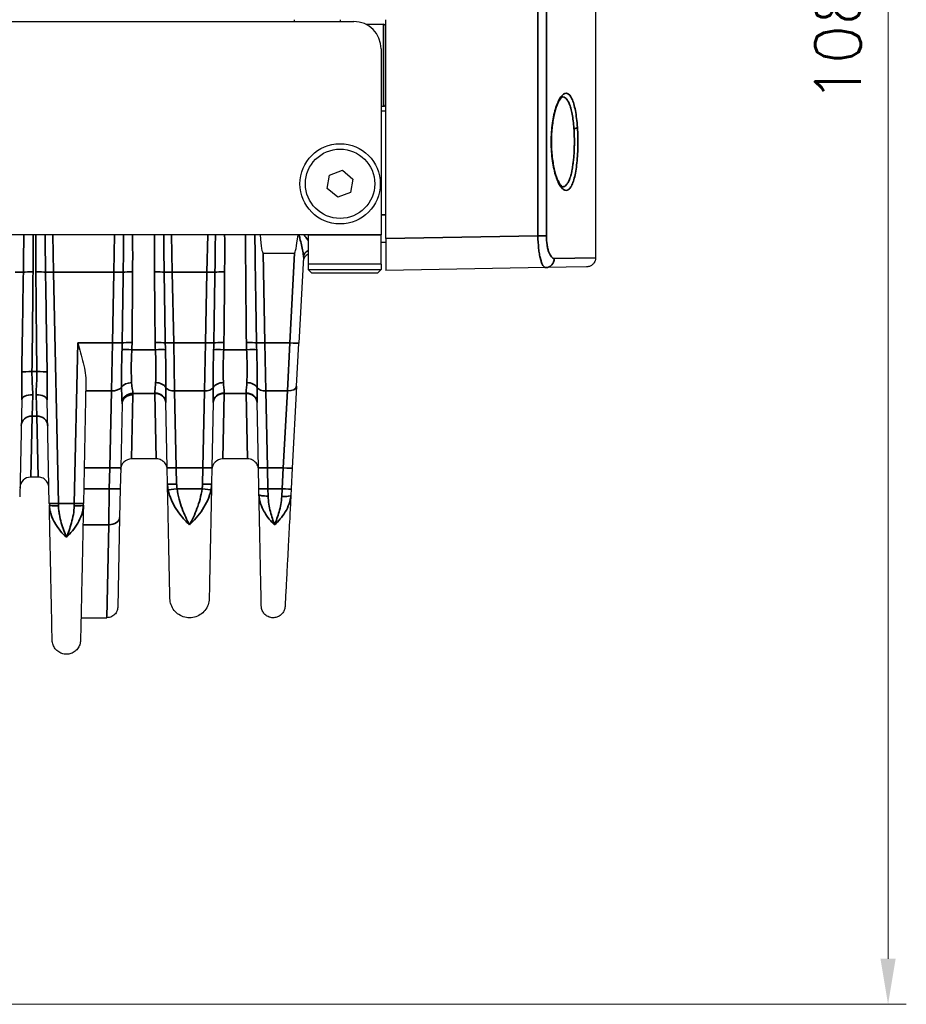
# Model space of a CAD drawing. Header units: millimetres. Extents: x 399 to 6233, y -1870 to 1602.
# Tile 400 of 656: x 4833 to 4882, y -339 to -285. Entities that reach past the tile are written whole.
import ezdxf

# ---------------------------------------------------------------- set-up
doc = ezdxf.new("R2010")
doc.units = ezdxf.units.MM
for name, color, linetype, lineweight in [('AM_5', 3, 'Continuous', 25), ('可見 (ISO)', 7, 'Continuous', 25), ('窄部可見 (ISO)', 7, 'Continuous', 35)]:
    doc.layers.add(name, color=color, linetype=linetype, lineweight=lineweight)
doc.styles.add('尺寸標註', font='romans.shx', dxfattribs={"bigfont": 'CHINESET.SHX'})
doc.dimstyles.new('CNS1$0', dxfattribs={"dimtxt": 2.5, "dimasz": 2.5, "dimexe": 1, "dimexo": 1, "dimgap": 1.5, "dimtad": 1, "dimtoh": 1, "dimdec": 1, "dimdsep": 46, "dimtxsty": '尺寸標註', "dimcen": 0, "dimclrd": 2, "dimclre": 2, "dimclrt": 1, "dimadec": 0, "dimazin": 2, "dimtp": 0.1, "dimtm": 0.1, "dimtfac": 0.71, "dimtdec": 1, "dimtmove": 0, "dimatfit": 0, "dimfxl": 0, "dimlwd": 13, "dimlwe": 13, "dimarcsym": 0})

# ---------------------------------------------------------------- blocks, each defined once
blk = doc.blocks.new('*D245')
at = {"layer": 'AM_5', "color": 2, "lineweight": 13}
for p, q in [((4818.116, -230.944), (4881.793, -230.944)), ((4880.793, -336.944), (4880.793, -233.444)), ((4827.43, -339.444), (4881.793, -339.444))]:
    blk.add_line(p, q, dxfattribs=at)
at = {"layer": 'AM_5', "color": 2, "lineweight": -2}
for points in [[(4880.377, -233.444), (4881.21, -233.444), (4880.793, -230.944)], [(4880.377, -336.944), (4881.21, -336.944), (4880.793, -339.444)]]:
    blk.add_solid(points, dxfattribs=at)
at = {"layer": 'Defpoints', "color": 0, "lineweight": -2}
for p in [(4817.116, -230.944), (4880.793, -230.944), (4826.43, -339.444)]:
    blk.add_point(p, dxfattribs=at)
at = {"layer": 'AM_5', "color": 1, "insert": (4878.043, -285.194), "char_height": 2.5, "attachment_point": 5, "rotation": 90, "style": '尺寸標註'}
blk.add_mtext('108.5', dxfattribs=at)

msp = doc.modelspace()

# ---------------------------------------------------------------- linework, layer by layer
at = {"layer": '可見 (ISO)'}
for p, q in [((4864.764, -273.801), (4864.764, -298.502)), ((4742.014, -285.544), (4851.514, -285.544)), ((4848.264, -285.544), (4848.264, -285.444)), ((4850.764, -285.444), (4850.764, -285.544)), ((4853.264, -297.444), (4853.264, -285.444)), ((4852.168, -285.694), (4853.139, -285.694)), ((4853.014, -287.044), (4853.014, -297.244)), ((4853.014, -290.194), (4853.139, -290.194)), ((4853.014, -290.444), (4853.264, -290.444)), ((4850.187, -293.964), (4850.892, -293.704)), ((4850.892, -293.704), (4851.469, -294.184)), ((4850.06, -294.704), (4850.187, -293.964)), ((4851.469, -294.184), (4851.341, -294.924)), ((4850.637, -295.184), (4850.06, -294.704)), ((4851.341, -294.924), (4850.637, -295.184)), ((4849.014, -297.244), (4744.514, -297.244)), ((4849.014, -297.244), (4849.014, -298.844)), ((4853.014, -298.844), (4853.014, -297.244)), ((4853.264, -297.444), (4853.264, -299.194)), ((4853.014, -297.644), (4853.264, -297.644)), ((4846.542, -298.244), (4848.265, -298.244)), ((4848.753, -298.466), (4848.506, -303.177)), ((4853.014, -298.844), (4849.014, -298.844)), ((4849.014, -298.844), (4849.014, -299.144)), ((4849.014, -299.144), (4853.014, -299.144)), ((4849.214, -299.344), (4849.014, -299.144)), ((4852.814, -299.344), (4853.014, -299.144)), ((4853.014, -298.844), (4853.014, -299.144)), ((4862.038, -299.041), (4853.264, -299.194)), ((4864.273, -299.002), (4862.038, -299.041)), ((4852.814, -299.344), (4849.214, -299.344)), ((4848.382, -305.549), (4848.506, -303.177)), ((4836.838, -305.328), (4836.699, -311.969)), ((4848.382, -305.549), (4848.147, -310.031)), ((4833.318, -306.289), (4833.207, -311.607)), ((4834.83, -311.969), (4834.711, -306.289)), ((4838.813, -306.517), (4838.74, -310.014)), ((4841.289, -310.015), (4841.213, -306.421)), ((4843.815, -306.421), (4843.74, -310.015)), ((4846.289, -310.015), (4846.213, -306.421)), ((4840.691, -309.531), (4839.338, -309.531)), ((4845.691, -309.531), (4844.338, -309.531)), ((4838.74, -310.014), (4838.716, -311.165)), ((4841.307, -310.907), (4841.289, -310.015)), ((4843.74, -310.015), (4843.721, -310.907)), ((4846.313, -311.167), (4846.289, -310.015)), ((4848.147, -310.031), (4848.086, -311.182)), ((4834.212, -310.531), (4833.817, -310.531)), ((4838.716, -311.165), (4838.683, -312.741)), ((4846.319, -311.488), (4846.313, -311.159)), ((4848.086, -311.183), (4848.068, -311.527)), ((4834.83, -311.969), (4834.832, -312.073)), ((4836.697, -312.073), (4836.699, -311.969)), ((4838.683, -312.741), (4838.58, -317.657)), ((4836.568, -318.244), (4837.98, -318.244))]:
    msp.add_line(p, q, dxfattribs=at)
for radius in [2.2, 1.9]:
    msp.add_circle((4850.764, -294.444), radius, dxfattribs=at)
for centre, radius, start, end in [((4851.514, -287.044), 1.5, 0, 90), ((4853.139, -285.819), 0.125, 0, 90), ((4853.139, -290.069), 0.125, 270, 0), ((4849.239, -298.744), 0.5, 116.6773, 177), ((4839.338, -310.131), 0.6, 90, 178.8), ((4844.338, -310.131), 0.6, 90, 178.8), ((4833.817, -311.131), 0.6, 90, 178.8)]:
    msp.add_arc(centre, radius, start, end, dxfattribs=at)
for centre, major_axis, ratio, start_param, end_param in [((4846.042, -274.371), (-0.5, 23.873), 0.02094, 2.85069, 3.141154), ((4849.515, -274.371), (1.251, 23.873), 0.020916, 3.142688, 3.433153)]:
    msp.add_ellipse(centre, major_axis=major_axis, ratio=ratio, start_param=start_param, end_param=end_param, dxfattribs=at)
for points, knots in [([(4862.959, -289.679), (4862.959, -289.679), (4862.929, -289.685), (4862.826, -289.796), (4862.761, -289.897), (4862.642, -290.163), (4862.585, -290.328), (4862.481, -290.721), (4862.435, -290.959), (4862.37, -291.461), (4862.35, -291.731), (4862.345, -292.034), (4862.344, -292.066), (4862.344, -292.147), (4862.344, -292.195), (4862.347, -292.39), (4862.353, -292.536), (4862.369, -292.758), (4862.376, -292.838), (4862.384, -292.915)], [0.002547, 0.002547, 0.002547, 0.002547, 0.0800677, 0.0800677, 0.1583486, 0.1583486, 0.2339547, 0.2339547, 0.3160705, 0.3160705, 0.3971781, 0.3971781, 0.4068801, 0.4068801, 0.4214367, 0.4214367, 0.4652627, 0.4652627, 0.4898931, 0.4898931, 0.4898931, 0.4898931]), ([(4862.384, -292.915), (4862.41, -293.168), (4862.45, -293.409), (4862.547, -293.835), (4862.605, -294.025), (4862.73, -294.331), (4862.798, -294.451), (4862.91, -294.589), (4862.952, -294.607), (4862.959, -294.608), (4862.959, -294.608), (4862.959, -294.608)], [0, 0, 0, 0, 0.0798484, 0.0798484, 0.1603704, 0.1603704, 0.2422508, 0.2422508, 0.319718, 0.319718, 0.3306915, 0.3306915, 0.3306915, 0.3306915]), ([(4864.764, -298.502), (4864.764, -298.556), (4864.755, -298.61), (4864.727, -298.696), (4864.711, -298.73), (4864.663, -298.809), (4864.626, -298.851), (4864.559, -298.908), (4864.531, -298.926), (4864.453, -298.968), (4864.4, -298.986), (4864.322, -298.999), (4864.297, -299.001), (4864.273, -299.002)], [0, 0, 0, 0, 0.01613951, 0.01613951, 0.02726405, 0.02726405, 0.04367273, 0.04367273, 0.05366158, 0.05366158, 0.07009685, 0.07009685, 0.07740054, 0.07740054, 0.07740054, 0.07740054]), ([(4836.384, -303.168), (4836.487, -303.519), (4836.602, -303.9), (4836.78, -304.643), (4836.845, -305.005), (4836.838, -305.328)], [-0.6655719, -0.6655719, -0.6655719, -0.6655719, -0.555783, -0.555783, -0.4460779, -0.4460779, -0.4460779, -0.4460779]), ([(4841.291, -310.118), (4841.29, -310.095), (4841.288, -310.072), (4841.282, -310.027), (4841.278, -310.004), (4841.261, -309.94), (4841.246, -309.899), (4841.207, -309.823), (4841.184, -309.787), (4841.132, -309.722), (4841.102, -309.692), (4841.037, -309.639), (4841.002, -309.616), (4840.927, -309.578), (4840.888, -309.562), (4840.796, -309.538), (4840.743, -309.531), (4840.691, -309.531)], [0, 0, 0, 0, 0.00692113, 0.00692113, 0.01375081, 0.01375081, 0.02679823, 0.02679823, 0.0393646, 0.0393646, 0.05193098, 0.05193098, 0.06449736, 0.06449736, 0.07706374, 0.07706374, 0.09281981, 0.09281981, 0.09281981, 0.09281981]), ([(4846.291, -310.118), (4846.29, -310.095), (4846.288, -310.072), (4846.282, -310.027), (4846.278, -310.004), (4846.261, -309.94), (4846.246, -309.899), (4846.207, -309.823), (4846.184, -309.787), (4846.132, -309.722), (4846.102, -309.692), (4846.037, -309.639), (4846.002, -309.616), (4845.927, -309.578), (4845.888, -309.562), (4845.796, -309.538), (4845.743, -309.531), (4845.691, -309.531)], [0, 0, 0, 0, 0.00692113, 0.00692113, 0.01375081, 0.01375081, 0.02679823, 0.02679823, 0.0393646, 0.0393646, 0.05193098, 0.05193098, 0.06449736, 0.06449736, 0.07706374, 0.07706374, 0.09281981, 0.09281981, 0.09281981, 0.09281981]), ([(4834.812, -311.118), (4834.811, -311.095), (4834.809, -311.072), (4834.803, -311.027), (4834.799, -311.004), (4834.782, -310.94), (4834.767, -310.899), (4834.728, -310.823), (4834.705, -310.787), (4834.653, -310.722), (4834.623, -310.692), (4834.558, -310.639), (4834.523, -310.616), (4834.448, -310.578), (4834.408, -310.562), (4834.317, -310.538), (4834.264, -310.531), (4834.212, -310.531)], [0, 0, 0, 0, 0.00692113, 0.00692113, 0.01375081, 0.01375081, 0.02679823, 0.02679823, 0.0393646, 0.0393646, 0.05193098, 0.05193098, 0.06449736, 0.06449736, 0.07706374, 0.07706374, 0.09281981, 0.09281981, 0.09281981, 0.09281981]), ([(4841.439, -317.191), (4841.439, -317.191), (4841.436, -317.051), (4841.43, -316.772), (4841.426, -316.562), (4841.42, -316.278), (4841.412, -315.921), (4841.41, -315.804), (4841.407, -315.678), (4841.404, -315.545), (4841.399, -315.275), (4841.392, -314.968), (4841.385, -314.636), (4841.378, -314.305), (4841.371, -313.945), (4841.363, -313.558), (4841.355, -313.178), (4841.346, -312.77), (4841.337, -312.342), (4841.328, -311.899), (4841.318, -311.412), (4841.307, -310.907)], [0.5000084, 0.5000084, 0.5000084, 0.5000084, 0.6176498, 0.6176498, 0.6176498, 0.7061501, 0.7061501, 0.7061501, 0.735298, 0.735298, 0.735298, 0.794122, 0.794122, 0.794122, 0.8529461, 0.8529461, 0.8529461, 0.9107639, 0.9107639, 0.9107639, 0.9705942, 0.9705942, 0.9705942, 0.9705942]), ([(4843.721, -310.907), (4843.711, -311.412), (4843.701, -311.899), (4843.691, -312.342), (4843.682, -312.769), (4843.674, -313.178), (4843.666, -313.558), (4843.658, -313.945), (4843.65, -314.304), (4843.643, -314.636), (4843.636, -314.968), (4843.63, -315.276), (4843.624, -315.545), (4843.622, -315.678), (4843.619, -315.804), (4843.616, -315.921), (4843.614, -316.041), (4843.612, -316.152), (4843.609, -316.255), (4843.605, -316.46), (4843.602, -316.633), (4843.599, -316.772), (4843.593, -317.051), (4843.59, -317.191), (4843.59, -317.191)], [0.0294093, 0.0294093, 0.0294093, 0.0294093, 0.089244, 0.089244, 0.089244, 0.1470574, 0.1470574, 0.1470574, 0.2058814, 0.2058814, 0.2058814, 0.2647055, 0.2647055, 0.2647055, 0.2938656, 0.2938656, 0.2938656, 0.3235296, 0.3235296, 0.3235296, 0.3823536, 0.3823536, 0.3823536, 0.5, 0.5, 0.5, 0.5]), ([(4846.448, -317.607), (4846.448, -317.607), (4846.445, -317.47), (4846.439, -317.196), (4846.434, -316.975), (4846.428, -316.67), (4846.42, -316.283), (4846.418, -316.192), (4846.416, -316.095), (4846.414, -315.995), (4846.408, -315.731), (4846.402, -315.432), (4846.395, -315.109), (4846.389, -314.786), (4846.381, -314.437), (4846.373, -314.062), (4846.364, -313.604), (4846.353, -313.101), (4846.342, -312.568), (4846.335, -312.23), (4846.327, -311.87), (4846.32, -311.496)], [0.5000084, 0.5000084, 0.5000084, 0.5000084, 0.6173605, 0.6173605, 0.6173605, 0.7122881, 0.7122881, 0.7122881, 0.7347193, 0.7347193, 0.7347193, 0.7933987, 0.7933987, 0.7933987, 0.8520781, 0.8520781, 0.8520781, 0.9238154, 0.9238154, 0.9238154, 0.9694349, 0.9694349, 0.9694349, 0.9694349]), ([(4848.068, -311.527), (4848.049, -311.899), (4848.03, -312.257), (4848.012, -312.595), (4847.984, -313.127), (4847.958, -313.63), (4847.934, -314.089), (4847.914, -314.463), (4847.896, -314.812), (4847.879, -315.134), (4847.862, -315.456), (4847.847, -315.755), (4847.833, -316.018), (4847.828, -316.118), (4847.823, -316.214), (4847.818, -316.305), (4847.81, -316.453), (4847.803, -316.589), (4847.796, -316.712), (4847.786, -316.912), (4847.777, -317.081), (4847.77, -317.218), (4847.756, -317.49), (4847.749, -317.627), (4847.749, -317.627)], [0.0306519, 0.0306519, 0.0306519, 0.0306519, 0.0761423, 0.0761423, 0.0761423, 0.1479894, 0.1479894, 0.1479894, 0.2066581, 0.2066581, 0.2066581, 0.2653269, 0.2653269, 0.2653269, 0.287704, 0.287704, 0.287704, 0.3239956, 0.3239956, 0.3239956, 0.3826644, 0.3826644, 0.3826644, 0.5, 0.5, 0.5, 0.5]), ([(4834.987, -319.483), (4834.987, -319.483), (4834.983, -319.316), (4834.976, -318.983), (4834.973, -318.817), (4834.969, -318.612), (4834.964, -318.368), (4834.96, -318.209), (4834.957, -318.033), (4834.953, -317.841), (4834.95, -317.739), (4834.948, -317.633), (4834.946, -317.523), (4834.939, -317.202), (4834.932, -316.845), (4834.923, -316.455), (4834.915, -316.066), (4834.906, -315.643), (4834.897, -315.186), (4834.887, -314.729), (4834.877, -314.24), (4834.866, -313.721), (4834.863, -313.565), (4834.86, -313.407), (4834.856, -313.248), (4834.848, -312.874), (4834.84, -312.479), (4834.832, -312.073)], [0.5000077, 0.5000077, 0.5000077, 0.5000077, 0.6183797, 0.6183797, 0.6183797, 0.6775684, 0.6775684, 0.6775684, 0.7162875, 0.7162875, 0.7162875, 0.736757, 0.736757, 0.736757, 0.7959457, 0.7959457, 0.7959457, 0.8551343, 0.8551343, 0.8551343, 0.914323, 0.914323, 0.914323, 0.9320642, 0.9320642, 0.9320642, 0.9735087, 0.9735087, 0.9735087, 0.9735087]), ([(4836.697, -312.073), (4836.689, -312.479), (4836.68, -312.874), (4836.672, -313.248), (4836.669, -313.407), (4836.666, -313.565), (4836.663, -313.721), (4836.652, -314.24), (4836.641, -314.729), (4836.632, -315.186), (4836.622, -315.642), (4836.613, -316.065), (4836.605, -316.455), (4836.597, -316.845), (4836.59, -317.202), (4836.583, -317.523), (4836.581, -317.633), (4836.578, -317.739), (4836.576, -317.841), (4836.572, -318.033), (4836.569, -318.209), (4836.565, -318.368), (4836.56, -318.611), (4836.556, -318.817), (4836.552, -318.984), (4836.545, -319.316), (4836.542, -319.483), (4836.542, -319.483)], [0.0264933, 0.0264933, 0.0264933, 0.0264933, 0.0679433, 0.0679433, 0.0679433, 0.0856819, 0.0856819, 0.0856819, 0.1448706, 0.1448706, 0.1448706, 0.2040592, 0.2040592, 0.2040592, 0.2632479, 0.2632479, 0.2632479, 0.2837247, 0.2837247, 0.2837247, 0.3224365, 0.3224365, 0.3224365, 0.3816251, 0.3816251, 0.3816251, 0.5, 0.5, 0.5, 0.5]), ([(4843.59, -317.191), (4843.587, -317.306), (4843.566, -317.423), (4843.487, -317.642), (4843.429, -317.746), (4843.284, -317.929), (4843.195, -318.009), (4842.999, -318.135), (4842.89, -318.183), (4842.664, -318.24), (4842.544, -318.25), (4842.312, -318.231), (4842.196, -318.202), (4841.982, -318.11), (4841.881, -318.045), (4841.708, -317.889), (4841.633, -317.796), (4841.519, -317.593), (4841.478, -317.48), (4841.446, -317.308), (4841.44, -317.249), (4841.439, -317.191)], [0, 0, 0, 0, 0.0347035, 0.0347035, 0.0696795, 0.0696795, 0.1046456, 0.1046456, 0.139612, 0.139612, 0.1745784, 0.1745784, 0.2095448, 0.2095448, 0.2445112, 0.2445112, 0.2794777, 0.2794777, 0.3144441, 0.3144441, 0.3320164, 0.3320164, 0.3320164, 0.3320164]), ([(4838.58, -317.657), (4838.58, -317.68), (4838.578, -317.703), (4838.572, -317.748), (4838.567, -317.77), (4838.551, -317.835), (4838.535, -317.876), (4838.497, -317.952), (4838.474, -317.988), (4838.421, -318.053), (4838.391, -318.083), (4838.326, -318.136), (4838.291, -318.159), (4838.216, -318.197), (4838.177, -318.212), (4838.086, -318.237), (4838.033, -318.244), (4837.98, -318.244)], [0, 0, 0, 0, 0.00692113, 0.00692113, 0.01375081, 0.01375081, 0.02679823, 0.02679823, 0.0393646, 0.0393646, 0.05193098, 0.05193098, 0.06449736, 0.06449736, 0.07706374, 0.07706374, 0.09281867, 0.09281867, 0.09281867, 0.09281867]), ([(4847.749, -317.627), (4847.745, -317.697), (4847.73, -317.767), (4847.678, -317.897), (4847.641, -317.96), (4847.55, -318.067), (4847.495, -318.114), (4847.374, -318.187), (4847.307, -318.214), (4847.169, -318.244), (4847.097, -318.248), (4846.956, -318.232), (4846.887, -318.213), (4846.759, -318.153), (4846.699, -318.112), (4846.597, -318.014), (4846.554, -317.956), (4846.489, -317.831), (4846.466, -317.763), (4846.451, -317.664), (4846.448, -317.635), (4846.448, -317.607)], [0, 0, 0, 0, 0.0209405, 0.0209405, 0.0421091, 0.0421091, 0.0632694, 0.0632694, 0.08443, 0.08443, 0.1055906, 0.1055906, 0.1267512, 0.1267512, 0.1479119, 0.1479119, 0.1690725, 0.1690725, 0.1902331, 0.1902331, 0.1988858, 0.1988858, 0.1988858, 0.1988858]), ([(4836.542, -319.483), (4836.54, -319.566), (4836.525, -319.65), (4836.468, -319.808), (4836.426, -319.884), (4836.321, -320.016), (4836.257, -320.074), (4836.115, -320.165), (4836.036, -320.2), (4835.873, -320.241), (4835.786, -320.248), (4835.618, -320.235), (4835.534, -320.214), (4835.38, -320.147), (4835.307, -320.101), (4835.182, -319.988), (4835.128, -319.92), (4835.045, -319.774), (4835.016, -319.692), (4834.992, -319.568), (4834.988, -319.525), (4834.987, -319.483)], [0, 0, 0, 0, 0.0250428, 0.0250428, 0.0503287, 0.0503287, 0.0756059, 0.0756059, 0.1008834, 0.1008834, 0.1261608, 0.1261608, 0.1514383, 0.1514383, 0.1767157, 0.1767157, 0.2019932, 0.2019932, 0.2272707, 0.2272707, 0.2400159, 0.2400159, 0.2400159, 0.2400159])]:
    msp.add_open_spline(points, degree=3, knots=knots, dxfattribs=at)
at = {"layer": '窄部可見 (ISO)'}
for p, q in [((4861.606, -297.299), (4861.606, -240.14)), ((4862.068, -240.139), (4862.068, -297.299)), ((4853.139, -285.694), (4853.139, -290.194)), ((4853.264, -296.144), (4853.014, -296.144)), ((4835.064, -299.291), (4835.021, -297.244)), ((4838.408, -297.244), (4838.365, -299.291)), ((4841.564, -299.291), (4841.521, -297.244)), ((4843.508, -297.244), (4843.465, -299.291)), ((4853.014, -297.244), (4849.014, -297.244)), ((4853.264, -297.444), (4861.606, -297.299)), ((4862.068, -297.299), (4861.606, -297.299)), ((4846.542, -298.244), (4846.645, -303.168)), ((4848.007, -303.168), (4848.265, -298.244)), ((4862.504, -298.541), (4864.764, -298.502)), ((4838.365, -299.291), (4835.064, -299.291)), ((4835.064, -299.291), (4835.329, -311.976)), ((4838.284, -303.168), (4838.365, -299.291)), ((4843.465, -299.291), (4841.564, -299.291)), ((4841.564, -299.291), (4841.645, -303.168)), ((4843.384, -303.168), (4843.465, -299.291)), ((4836.199, -311.976), (4836.384, -303.168)), ((4836.384, -303.168), (4838.284, -303.168)), ((4838.284, -303.168), (4838.235, -305.804)), ((4841.645, -303.168), (4843.384, -303.168)), ((4841.695, -305.804), (4841.645, -303.168)), ((4843.384, -303.168), (4843.334, -305.804)), ((4846.645, -303.168), (4848.007, -303.168)), ((4846.695, -305.804), (4846.645, -303.168)), ((4848.007, -303.168), (4847.882, -305.804)), ((4838.815, -303.506), (4838.815, -303.506)), ((4839.352, -303.547), (4840.641, -303.547)), ((4841.192, -303.506), (4841.192, -303.506)), ((4843.837, -303.506), (4843.837, -303.506)), ((4844.388, -303.547), (4845.641, -303.547)), ((4846.192, -303.506), (4846.192, -303.506)), ((4833.88, -304.746), (4834.148, -304.746)), ((4838.786, -305.34), (4838.786, -305.34)), ((4841.223, -305.34), (4841.223, -305.34)), ((4843.806, -305.34), (4843.806, -305.34)), ((4846.223, -305.34), (4846.223, -305.34)), ((4833.889, -307.183), (4833.918, -306.013)), ((4834.111, -306.013), (4834.14, -307.183)), ((4836.828, -305.804), (4838.235, -305.804)), ((4838.14, -310.022), (4838.235, -305.804)), ((4839.338, -309.531), (4839.413, -306.014)), ((4840.614, -305.94), (4839.412, -305.94)), ((4840.613, -305.923), (4840.614, -305.94)), ((4840.691, -309.531), (4840.614, -305.94)), ((4841.695, -305.804), (4843.334, -305.804)), ((4841.695, -305.804), (4841.788, -310.022)), ((4843.24, -310.022), (4843.334, -305.804)), ((4844.338, -309.531), (4844.415, -305.94)), ((4844.415, -305.94), (4844.415, -305.923)), ((4845.614, -305.94), (4844.415, -305.94)), ((4845.613, -305.923), (4845.614, -305.94)), ((4845.691, -309.531), (4845.614, -305.94)), ((4846.695, -305.804), (4847.882, -305.804)), ((4846.695, -305.804), (4846.788, -310.022)), ((4847.647, -310.022), (4847.882, -305.804)), ((4833.817, -310.531), (4833.889, -307.183)), ((4834.14, -307.183), (4833.889, -307.183)), ((4834.212, -310.531), (4834.14, -307.183)), ((4838.14, -310.022), (4836.74, -310.022)), ((4838.116, -311.174), (4838.14, -310.022)), ((4843.24, -310.022), (4841.788, -310.022)), ((4841.788, -310.022), (4841.807, -310.913)), ((4843.222, -310.913), (4843.24, -310.022)), ((4847.647, -310.022), (4846.788, -310.022)), ((4846.788, -310.022), (4846.813, -311.174)), ((4847.587, -311.174), (4847.647, -310.022)), ((4836.716, -311.174), (4838.116, -311.174)), ((4838.083, -313.143), (4838.116, -311.174)), ((4841.828, -311.174), (4843.2, -311.174)), ((4846.813, -311.174), (4847.587, -311.174)), ((4846.819, -311.568), (4846.813, -311.174)), ((4847.587, -311.174), (4847.569, -311.587)), ((4835.329, -311.976), (4836.199, -311.976)), ((4835.332, -312.101), (4835.329, -311.976)), ((4836.199, -311.976), (4836.197, -312.101)), ((4838.083, -313.143), (4836.675, -313.143)), ((4837.98, -318.244), (4838.083, -313.143))]:
    msp.add_line(p, q, dxfattribs=at)
for centre, major_axis, ratio, start_param, end_param in [((4863.574, -291.351), (0.2, 0.013), 0.296878, 4.710273, 6.064298), ((4862.185, -292.936), (0.199, 0.021), 0.295711, 5.942725, 6.283185), ((4847.017, -320.901), (-0.964, 45.999), 0.010868, 1.03039, 1.174793), ((4849.252, -298.492), (-0.499, 0.026), 0.873657, 5.253727, 6.283185), ((4862.029, -298.541), (0.009, -0.5), 0.950581, 0, 1.554205), ((4832.965, -299.273), (0.5, -0.01), 0.034892, 4.71312, 5.795128), ((4832.512, -320.901), (0.964, 45.999), 0.010868, 5.0711, 5.201678), ((4833.936, -299.311), (-0.6, 0.005), 0.058756, 4.712873, 5.794533), ((4833.159, -312.113), (-0.533, -32.384), 0.019013, 1.800628, 1.978702), ((4834.093, -299.311), (-0.6, -0.005), 0.058756, 3.630245, 4.711905), ((4834.869, -312.113), (0.533, -32.384), 0.019013, 4.304483, 4.482558), ((4835.064, -299.273), (0.5, 0.01), 0.034892, 3.62965, 4.711658), ((4835.517, -320.901), (-0.964, 45.999), 0.010868, 1.081508, 1.212085), ((4838.365, -299.27), (-0.6, 0.013), 0.034892, 1.571527, 2.60279), ((1978.894, -259.915), (2860.217, 15.262), 0.998902, 6.262704, 6.264061), ((4839.394, -299.313), (-0.6, 0.004), 0.058757, 4.712779, 5.743713), ((4838.52, -314.383), (-0.566, -35.382), 0.019792, 1.894088, 2.012194), ((4840.593, -299.311), (-0.6, -0.005), 0.058756, 3.630245, 4.711905), ((4841.371, -311.832), (0.529, -32.381), 0.019208, 4.313885, 4.44068), ((4841.564, -299.273), (-0.5, -0.01), 0.034892, 0.488057, 1.570065), ((7969.044, -251.928), (-3128.226, 18.641), 0.998953, 0.021122, 0.022363), ((4843.465, -299.273), (0.5, -0.01), 0.034892, 4.71312, 5.795128), ((1715.984, -251.928), (3128.226, 18.641), 0.998953, 6.260823, 6.262063), ((4844.436, -299.311), (-0.6, 0.005), 0.058756, 4.712873, 5.794533), ((4843.658, -311.832), (-0.529, -32.381), 0.019208, 1.842505, 1.969301), ((4838.284, -303.147), (-0.6, 0.013), 0.034892, 1.571527, 2.690649), ((4834.653, -302.744), (-0.098, 8.678), 0.48068, 4.615075, 4.658173), ((4839.363, -303.188), (-0.6, 0.006), 0.058756, 4.712939, 5.831699), ((4829.293, -303.06), (10.07, 0), 0.998272, 6.234735, 6.273976), ((4840.63, -303.187), (-0.6, -0.007), 0.058755, 3.536831, 4.711744), ((4852.308, -303.025), (-11.679, 0), 0.998272, 0.010815, 0.044766), ((4841.645, -303.151), (-0.5, -0.01), 0.034892, 0.394772, 1.570065), ((4844.195, -302.756), (-0.015, -8.387), 0.359374, 4.762021, 4.807062), ((4843.384, -303.151), (0.5, -0.01), 0.034892, 4.71312, 5.888413), ((4840.834, -302.756), (-0.015, 8.387), 0.359374, 4.617716, 4.662757), ((4844.399, -303.187), (-0.6, 0.007), 0.058755, 4.713034, 5.887947), ((4832.72, -303.025), (11.679, 0), 0.998272, 6.23842, 6.27237), ((4845.63, -303.187), (-0.6, -0.007), 0.058755, 3.536831, 4.711744), ((4857.308, -303.025), (-11.679, 0), 0.998272, 0.010815, 0.044766), ((4846.645, -303.151), (-0.5, -0.01), 0.034892, 0.394772, 1.570065), ((4849.195, -302.756), (-0.015, -8.387), 0.359374, 4.762021, 4.807062), ((4848.007, -303.151), (0.499, -0.026), 0.034852, 4.714215, 6.283185), ((4839.352, -303.582), (-0.599, 0.029), 0.058689, 4.715248, 5.8287), ((4840.641, -303.582), (-0.599, -0.027), 0.058699, 3.540675, 4.709747), ((4844.388, -303.582), (-0.599, 0.027), 0.058699, 4.715031, 5.884103), ((4845.641, -303.582), (-0.599, -0.027), 0.058699, 3.540675, 4.709747), ((4833.88, -304.781), (-0.6, 0.007), 0.058754, 4.713094, 5.925287), ((4834.148, -304.781), (0.6, 0.007), 0.058754, 0.357898, 1.570091), ((4838.235, -305.467), (0.6, -0.013), 0.56206, 4.724162, 5.89911), ((4839.342, -305.743), (-0.599, -0.027), 0.65857, 4.682756, 5.858717), ((4840.656, -305.742), (0.6, -0.02), 0.658485, 0.357875, 1.592999), ((4841.695, -305.523), (-0.5, -0.01), 0.56206, 0.324392, 1.559023), ((4843.334, -305.523), (0.5, -0.01), 0.56206, 4.724162, 5.958793), ((4844.372, -305.742), (-0.6, -0.02), 0.658485, 4.690186, 5.92531), ((4845.656, -305.742), (0.6, -0.02), 0.658485, 0.357875, 1.592999), ((4846.695, -305.523), (-0.5, -0.01), 0.56206, 0.324392, 1.559023), ((4847.882, -305.523), (0.499, -0.026), 0.561617, 4.741814, 6.283185), ((4833.918, -306.302), (-0.6, 0.013), 0.481235, 4.722469, 6.283185), ((4834.111, -306.302), (0.6, 0.013), 0.481235, 0, 1.560716), ((4839.413, -306.53), (-0.6, 0.013), 0.859283, 4.730386, 6.283185), ((4839.412, -306.454), (-0.599, -0.028), 0.856112, 4.672228, 6.168877), ((4840.613, -306.434), (0.6, 0.013), 0.850862, 0, 1.552975), ((4840.614, -306.454), (0.6, 0.013), 0.856313, 0, 1.552861), ((4844.415, -306.434), (-0.6, 0.013), 0.850862, 4.73021, 6.283185), ((4844.415, -306.454), (-0.6, 0.013), 0.856313, 4.730324, 6.283185), ((4845.613, -306.434), (0.6, 0.013), 0.850862, 0, 1.552975), ((4845.614, -306.454), (0.6, 0.013), 0.856313, 0, 1.552861), ((4833.889, -307.706), (-0.6, 0.013), 0.871195, 4.730636, 6.283185), ((4834.14, -307.706), (0.6, 0.013), 0.871195, 0, 1.552549), ((4838.14, -310.001), (0.6, -0.013), 0.034892, 4.71312, 6.283185), ((4841.788, -310.005), (-0.5, -0.01), 0.034892, 0, 1.570065), ((4843.24, -310.005), (0.5, -0.01), 0.034892, 4.71312, 6.283185), ((4846.788, -310.005), (-0.5, -0.01), 0.034892, 0, 1.570065), ((4847.647, -310.005), (0.499, -0.026), 0.034852, 4.714215, 6.283185), ((4838.116, -311.153), (0.6, -0.013), 0.034892, 4.71312, 6.283185), ((4841.828, -311.156), (-0.495, -0.072), 0.034539, 0.169758, 1.565787), ((4843.2, -311.156), (0.495, -0.072), 0.034539, 4.717398, 6.113427), ((4846.813, -311.156), (-0.5, -0.01), 0.034892, 0, 1.570065), ((4847.587, -311.156), (0.499, -0.026), 0.034852, 4.714215, 6.283185), ((4835.329, -311.958), (-0.5, -0.01), 0.034892, 0, 1.570065), ((4836.197, -312.063), (0.5, -0.01), 0.076588, 4.713993, 6.283185), ((4836.199, -311.958), (0.5, -0.01), 0.034892, 4.71312, 6.283185), ((4836.477, -313.005), (0.5, -0.01), 0.691378, 2.40811, 2.408131), ((4838.083, -312.728), (0.6, -0.013), 0.69138, 4.72687, 6.283185)]:
    msp.add_ellipse(centre, major_axis=major_axis, ratio=ratio, start_param=start_param, end_param=end_param, dxfattribs=at)
for points, knots in [([(4862.374, -292.936), (4862.357, -292.767), (4862.344, -292.594), (4862.338, -292.417), (4862.332, -292.24), (4862.332, -292.06), (4862.338, -291.884), (4862.344, -291.707), (4862.355, -291.534), (4862.373, -291.365), (4862.39, -291.196), (4862.414, -291.031), (4862.441, -290.877), (4862.469, -290.723), (4862.501, -290.578), (4862.538, -290.443), (4862.574, -290.308), (4862.614, -290.187), (4862.656, -290.078), (4862.698, -289.969), (4862.743, -289.873), (4862.789, -289.792), (4862.835, -289.712), (4862.883, -289.646), (4862.931, -289.596), (4862.979, -289.546), (4863.027, -289.512), (4863.075, -289.494), (4863.123, -289.476), (4863.169, -289.475), (4863.216, -289.49), (4863.308, -289.52), (4863.393, -289.616), (4863.469, -289.777), (4863.506, -289.857), (4863.541, -289.952), (4863.573, -290.06), (4863.605, -290.169), (4863.634, -290.292), (4863.659, -290.427), (4863.685, -290.561), (4863.707, -290.706), (4863.725, -290.861), (4863.744, -291.015), (4863.759, -291.181), (4863.77, -291.351)], [0.016662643, 0.016662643, 0.016662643, 0.016662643, 0.017195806, 0.017195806, 0.017195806, 0.017729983, 0.017729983, 0.017729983, 0.018267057, 0.018267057, 0.018267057, 0.018804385, 0.018804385, 0.018804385, 0.019342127, 0.019342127, 0.019342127, 0.019880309, 0.019880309, 0.019880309, 0.02041893, 0.02041893, 0.02041893, 0.020957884, 0.020957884, 0.020957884, 0.021497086, 0.021497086, 0.021497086, 0.022036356, 0.022036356, 0.022036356, 0.023114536, 0.023114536, 0.023114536, 0.023653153, 0.023653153, 0.023653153, 0.024190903, 0.024190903, 0.024190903, 0.024728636, 0.024728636, 0.024728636, 0.025266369, 0.025266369, 0.025266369, 0.025266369]), ([(4863.578, -291.41), (4863.568, -291.268), (4863.554, -291.128), (4863.522, -290.865), (4863.503, -290.742), (4863.46, -290.51), (4863.435, -290.401), (4863.38, -290.206), (4863.351, -290.119), (4863.287, -289.967), (4863.252, -289.901), (4863.179, -289.796), (4863.142, -289.756), (4863.062, -289.699), (4863.021, -289.683), (4862.972, -289.68), (4862.965, -289.679), (4862.959, -289.679)], [0.008449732, 0.008449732, 0.008449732, 0.008449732, 0.008899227, 0.008899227, 0.009348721, 0.009348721, 0.009798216, 0.009798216, 0.01024771, 0.01024771, 0.010697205, 0.010697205, 0.011146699, 0.011146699, 0.011596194, 0.011596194, 0.011668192, 0.011668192, 0.011668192, 0.011668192]), ([(4863.77, -291.351), (4863.781, -291.521), (4863.789, -291.698), (4863.796, -292.051), (4863.797, -292.229), (4863.789, -292.585), (4863.782, -292.76), (4863.759, -293.098), (4863.745, -293.263), (4863.708, -293.575), (4863.686, -293.72), (4863.635, -293.99), (4863.606, -294.114), (4863.542, -294.332), (4863.508, -294.427), (4863.432, -294.588), (4863.392, -294.653), (4863.308, -294.749), (4863.264, -294.782), (4863.172, -294.813), (4863.125, -294.812), (4863.03, -294.778), (4862.981, -294.744), (4862.885, -294.645), (4862.838, -294.581), (4862.746, -294.421), (4862.701, -294.325), (4862.616, -294.109), (4862.577, -293.989), (4862.504, -293.721), (4862.471, -293.575), (4862.416, -293.269), (4862.392, -293.107), (4862.374, -292.936)], [0.008052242, 0.008052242, 0.008052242, 0.008052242, 0.008590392, 0.008590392, 0.009128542, 0.009128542, 0.009666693, 0.009666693, 0.010204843, 0.010204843, 0.010742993, 0.010742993, 0.011281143, 0.011281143, 0.011819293, 0.011819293, 0.012357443, 0.012357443, 0.012895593, 0.012895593, 0.013433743, 0.013433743, 0.013971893, 0.013971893, 0.014510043, 0.014510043, 0.015048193, 0.015048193, 0.015586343, 0.015586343, 0.016124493, 0.016124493, 0.016662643, 0.016662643, 0.016662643, 0.016662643]), ([(4863.603, -292.144), (4863.603, -292.02), (4863.601, -291.897), (4863.597, -291.774), (4863.593, -291.651), (4863.586, -291.529), (4863.578, -291.41)], [0.0077021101, 0.0077021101, 0.0077021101, 0.0077021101, 0.0080759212, 0.0080759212, 0.0080759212, 0.0084497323, 0.0084497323, 0.0084497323, 0.0084497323]), ([(4862.959, -294.608), (4862.982, -294.609), (4863.005, -294.605), (4863.028, -294.598), (4863.039, -294.595), (4863.05, -294.59), (4863.061, -294.585), (4863.095, -294.568), (4863.129, -294.542), (4863.16, -294.508), (4863.166, -294.502), (4863.172, -294.495), (4863.178, -294.488), (4863.214, -294.446), (4863.248, -294.393), (4863.28, -294.329), (4863.282, -294.325), (4863.284, -294.322), (4863.285, -294.318), (4863.319, -294.249), (4863.35, -294.17), (4863.379, -294.079), (4863.381, -294.074), (4863.382, -294.07), (4863.384, -294.065), (4863.411, -293.978), (4863.436, -293.881), (4863.459, -293.776), (4863.462, -293.759), (4863.466, -293.741), (4863.469, -293.724), (4863.489, -293.628), (4863.506, -293.527), (4863.521, -293.42), (4863.526, -293.387), (4863.53, -293.354), (4863.535, -293.321), (4863.547, -293.223), (4863.558, -293.122), (4863.567, -293.019), (4863.571, -292.969), (4863.575, -292.918), (4863.579, -292.868), (4863.585, -292.777), (4863.59, -292.684), (4863.594, -292.59), (4863.597, -292.523), (4863.599, -292.454), (4863.601, -292.385), (4863.602, -292.305), (4863.603, -292.224), (4863.603, -292.144)], [0.00373633, 0.00373633, 0.00373633, 0.00373633, 0.003986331, 0.003986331, 0.003986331, 0.004105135, 0.004105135, 0.004105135, 0.004483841, 0.004483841, 0.004483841, 0.004554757, 0.004554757, 0.004554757, 0.004980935, 0.004980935, 0.004980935, 0.005004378, 0.005004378, 0.005004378, 0.005454, 0.005454, 0.005454, 0.005477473, 0.005477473, 0.005477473, 0.005903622, 0.005903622, 0.005903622, 0.005973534, 0.005973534, 0.005973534, 0.006353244, 0.006353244, 0.006353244, 0.006469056, 0.006469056, 0.006469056, 0.006802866, 0.006802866, 0.006802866, 0.006964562, 0.006964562, 0.006964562, 0.007252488, 0.007252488, 0.007252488, 0.007459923, 0.007459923, 0.007459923, 0.00770211, 0.00770211, 0.00770211, 0.00770211]), ([(4833.406, -299.291), (4833.411, -298.958), (4833.416, -298.625), (4833.42, -298.292), (4833.424, -297.942), (4833.428, -297.593), (4833.431, -297.244)], [0, 0, 0, 0, 0.001000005, 0.001000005, 0.001000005, 0.002048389, 0.002048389, 0.002048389, 0.002048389]), ([(4834.598, -297.244), (4834.601, -297.563), (4834.604, -297.882), (4834.608, -298.202), (4834.612, -298.565), (4834.617, -298.928), (4834.622, -299.291)], [0.000041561, 0.000041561, 0.000041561, 0.000041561, 0.001000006, 0.001000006, 0.001000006, 0.00208995, 0.00208995, 0.00208995, 0.00208995]), ([(4838.88, -299.291), (4838.885, -298.892), (4838.89, -298.492), (4838.894, -298.092), (4838.896, -297.81), (4838.898, -297.527), (4838.9, -297.244)], [0, 0, 0, 0, 0.001200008, 0.001200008, 0.001200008, 0.002049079, 0.002049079, 0.002049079, 0.002049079]), ([(4841.098, -297.244), (4841.101, -297.563), (4841.104, -297.882), (4841.108, -298.202), (4841.112, -298.565), (4841.117, -298.928), (4841.122, -299.291)], [0.000041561, 0.000041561, 0.000041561, 0.000041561, 0.001000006, 0.001000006, 0.001000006, 0.00208995, 0.00208995, 0.00208995, 0.00208995]), ([(4843.906, -299.291), (4843.911, -298.958), (4843.916, -298.625), (4843.92, -298.292), (4843.924, -297.942), (4843.928, -297.593), (4843.931, -297.244)], [0, 0, 0, 0, 0.001000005, 0.001000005, 0.001000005, 0.002048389, 0.002048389, 0.002048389, 0.002048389]), ([(4848.753, -298.466), (4848.758, -298.368), (4848.745, -298.261), (4848.725, -298.148), (4848.706, -298.034), (4848.68, -297.918), (4848.652, -297.799), (4848.624, -297.68), (4848.593, -297.558), (4848.563, -297.436), (4848.547, -297.372), (4848.532, -297.308), (4848.518, -297.244)], [0, 0, 0, 0, 0.000385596, 0.000385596, 0.000385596, 0.000771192, 0.000771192, 0.000771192, 0.001156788, 0.001156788, 0.001156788, 0.001356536, 0.001356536, 0.001356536, 0.001356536]), ([(4848.79, -297.244), (4848.85, -297.33), (4848.912, -297.412), (4848.97, -297.494), (4848.985, -297.515), (4849, -297.536), (4849.014, -297.557)], [0.00055001, 0.00055001, 0.00055001, 0.00055001, 0.0008873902, 0.0008873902, 0.0008873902, 0.0009751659, 0.0009751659, 0.0009751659, 0.0009751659]), ([(4862.038, -299.041), (4861.986, -299.042), (4861.934, -299), (4861.884, -298.917), (4861.859, -298.875), (4861.835, -298.824), (4861.811, -298.763), (4861.811, -298.761), (4861.81, -298.759), (4861.809, -298.757), (4861.787, -298.698), (4861.765, -298.629), (4861.745, -298.552), (4861.745, -298.549), (4861.744, -298.546), (4861.743, -298.544), (4861.723, -298.466), (4861.705, -298.382), (4861.689, -298.291), (4861.689, -298.288), (4861.688, -298.285), (4861.687, -298.282), (4861.671, -298.19), (4861.657, -298.089), (4861.645, -297.986), (4861.621, -297.772), (4861.608, -297.537), (4861.606, -297.299)], [0, 0, 0, 0, 0.000685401, 0.000685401, 0.000685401, 0.001029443, 0.001029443, 0.001029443, 0.00104043, 0.00104043, 0.00104043, 0.001375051, 0.001375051, 0.001375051, 0.00138724, 0.00138724, 0.00138724, 0.001722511, 0.001722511, 0.001722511, 0.00173405, 0.00173405, 0.00173405, 0.002071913, 0.002071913, 0.002071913, 0.00277448, 0.00277448, 0.00277448, 0.00277448]), ([(4862.068, -297.299), (4862.068, -297.469), (4862.081, -297.637), (4862.105, -297.79), (4862.117, -297.866), (4862.132, -297.94), (4862.148, -298.007), (4862.165, -298.075), (4862.184, -298.137), (4862.205, -298.193), (4862.226, -298.25), (4862.249, -298.301), (4862.272, -298.344), (4862.296, -298.387), (4862.32, -298.424), (4862.346, -298.453), (4862.398, -298.512), (4862.451, -298.542), (4862.504, -298.541)], [0, 0, 0, 0, 0.000509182, 0.000509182, 0.000509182, 0.00076434, 0.00076434, 0.00076434, 0.001020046, 0.001020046, 0.001020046, 0.001276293, 0.001276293, 0.001276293, 0.001532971, 0.001532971, 0.001532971, 0.002047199, 0.002047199, 0.002047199, 0.002047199]), ([(4838.789, -305.605), (4838.785, -305.311), (4838.784, -304.98), (4838.788, -304.633), (4838.792, -304.285), (4838.801, -303.916), (4838.814, -303.541)], [0.001060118, 0.001060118, 0.001060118, 0.001060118, 0.002188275, 0.002188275, 0.002188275, 0.003316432, 0.003316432, 0.003316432, 0.003316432]), ([(4839.352, -303.547), (4839.333, -303.879), (4839.322, -304.206), (4839.32, -304.814), (4839.329, -305.101), (4839.342, -305.348)], [0, 0, 0, 0, 0.00099613, 0.00099613, 0.001992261, 0.001992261, 0.001992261, 0.001992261]), ([(4840.656, -305.347), (4840.666, -305.096), (4840.673, -304.814), (4840.671, -304.507), (4840.669, -304.199), (4840.659, -303.879), (4840.641, -303.547)], [0, 0, 0, 0, 0.000987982, 0.000987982, 0.000987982, 0.001975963, 0.001975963, 0.001975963, 0.001975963]), ([(4841.193, -303.544), (4841.205, -303.921), (4841.214, -304.288), (4841.223, -304.993), (4841.224, -305.322), (4841.223, -305.623)], [0, 0, 0, 0, 0.001138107, 0.001138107, 0.002276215, 0.002276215, 0.002276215, 0.002276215]), ([(4843.806, -305.623), (4843.805, -305.322), (4843.805, -304.995), (4843.81, -304.642), (4843.815, -304.289), (4843.824, -303.922), (4843.836, -303.544)], [0, 0, 0, 0, 0.001125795, 0.001125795, 0.001125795, 0.00225159, 0.00225159, 0.00225159, 0.00225159]), ([(4844.388, -303.547), (4844.37, -303.879), (4844.359, -304.202), (4844.357, -304.51), (4844.356, -304.817), (4844.362, -305.096), (4844.372, -305.347)], [0, 0, 0, 0, 0.000987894, 0.000987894, 0.000987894, 0.001975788, 0.001975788, 0.001975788, 0.001975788]), ([(4845.656, -305.347), (4845.666, -305.096), (4845.673, -304.814), (4845.671, -304.507), (4845.669, -304.199), (4845.659, -303.879), (4845.641, -303.547)], [0, 0, 0, 0, 0.000987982, 0.000987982, 0.000987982, 0.001975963, 0.001975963, 0.001975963, 0.001975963]), ([(4846.193, -303.544), (4846.205, -303.922), (4846.214, -304.287), (4846.223, -304.992), (4846.224, -305.322), (4846.223, -305.623)], [0, 0, 0, 0, 0.001125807, 0.001125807, 0.002251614, 0.002251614, 0.002251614, 0.002251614]), ([(4833.318, -306.289), (4833.323, -306.045), (4833.32, -305.796), (4833.317, -305.546), (4833.317, -305.541), (4833.317, -305.536), (4833.317, -305.531), (4833.315, -305.276), (4833.314, -305.02), (4833.319, -304.762)], [0, 0, 0, 0, 0.000759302, 0.000759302, 0.000759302, 0.000774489, 0.000774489, 0.000774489, 0.001548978, 0.001548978, 0.001548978, 0.001548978]), ([(4833.88, -304.746), (4833.877, -304.969), (4833.886, -305.186), (4833.909, -305.61), (4833.923, -305.818), (4833.918, -306.013)], [0, 0, 0, 0, 0.000661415, 0.000661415, 0.001322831, 0.001322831, 0.001322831, 0.001322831]), ([(4834.111, -306.013), (4834.106, -305.817), (4834.119, -305.614), (4834.142, -305.19), (4834.152, -304.968), (4834.148, -304.746)], [0, 0, 0, 0, 0.000661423, 0.000661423, 0.001322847, 0.001322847, 0.001322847, 0.001322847]), ([(4834.71, -304.762), (4834.715, -305.02), (4834.714, -305.277), (4834.711, -305.532), (4834.711, -305.538), (4834.711, -305.544), (4834.711, -305.551), (4834.709, -305.799), (4834.705, -306.046), (4834.711, -306.289)], [0, 0, 0, 0, 0.000774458, 0.000774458, 0.000774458, 0.000793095, 0.000793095, 0.000793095, 0.001548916, 0.001548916, 0.001548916, 0.001548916]), ([(4840.613, -305.923), (4840.611, -305.844), (4840.621, -305.757), (4840.631, -305.66), (4840.641, -305.564), (4840.652, -305.46), (4840.656, -305.347)], [0, 0, 0, 0, 0.000446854, 0.000446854, 0.000446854, 0.000893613, 0.000893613, 0.000893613, 0.000893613]), ([(4841.223, -305.623), (4841.222, -305.765), (4841.219, -305.905), (4841.216, -306.043), (4841.214, -306.172), (4841.211, -306.298), (4841.213, -306.421)], [0, 0, 0, 0, 0.000535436, 0.000535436, 0.000535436, 0.00103578, 0.00103578, 0.00103578, 0.00103578]), ([(4843.815, -306.421), (4843.818, -306.298), (4843.815, -306.172), (4843.812, -306.043), (4843.809, -305.905), (4843.806, -305.765), (4843.806, -305.623)], [0.000000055, 0.000000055, 0.000000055, 0.000000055, 0.000500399, 0.000500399, 0.000500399, 0.001035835, 0.001035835, 0.001035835, 0.001035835]), ([(4844.372, -305.347), (4844.377, -305.46), (4844.388, -305.564), (4844.398, -305.66), (4844.408, -305.757), (4844.417, -305.844), (4844.415, -305.923)], [0, 0, 0, 0, 0.000446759, 0.000446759, 0.000446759, 0.000893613, 0.000893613, 0.000893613, 0.000893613]), ([(4845.613, -305.923), (4845.611, -305.844), (4845.621, -305.757), (4845.631, -305.66), (4845.641, -305.564), (4845.652, -305.46), (4845.656, -305.347)], [0, 0, 0, 0, 0.000446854, 0.000446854, 0.000446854, 0.000893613, 0.000893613, 0.000893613, 0.000893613]), ([(4846.223, -305.623), (4846.222, -305.765), (4846.219, -305.905), (4846.216, -306.043), (4846.214, -306.172), (4846.211, -306.298), (4846.213, -306.421)], [0, 0, 0, 0, 0.000535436, 0.000535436, 0.000535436, 0.00103578, 0.00103578, 0.00103578, 0.00103578]), ([(4841.807, -310.913), (4841.676, -310.916), (4841.546, -310.917), (4841.454, -310.915), (4841.361, -310.914), (4841.307, -310.911), (4841.307, -310.907)], [0, 0, 0, 0, 0.5, 0.5, 0.5, 1, 1, 1, 1]), ([(4843.222, -310.913), (4843.352, -310.916), (4843.482, -310.917), (4843.575, -310.916), (4843.667, -310.915), (4843.721, -310.912), (4843.721, -310.907)], [0, 0, 0, 0, 0.5, 0.5, 0.5, 1, 1, 1, 1]), ([(4843.721, -310.907), (4843.721, -310.912), (4843.721, -310.919), (4843.721, -310.925), (4843.721, -310.931), (4843.721, -310.938), (4843.72, -310.945), (4843.72, -310.958), (4843.719, -310.972), (4843.718, -310.986), (4843.717, -311.013), (4843.714, -311.04), (4843.712, -311.067), (4843.706, -311.121), (4843.698, -311.176), (4843.688, -311.23)], [-0.00000006, -0.00000006, -0.00000006, -0.00000006, 0.0000185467, 0.0000185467, 0.0000185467, 0.0000394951, 0.0000394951, 0.0000394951, 0.0000814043, 0.0000814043, 0.0000814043, 0.0001653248, 0.0001653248, 0.0001653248, 0.0003340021, 0.0003340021, 0.0003340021, 0.0003340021]), ([(4842.514, -313.143), (4842.452, -313.087), (4842.389, -313.028), (4842.327, -312.964), (4842.265, -312.901), (4842.204, -312.835), (4842.144, -312.765), (4842.028, -312.63), (4841.917, -312.484), (4841.814, -312.326), (4841.81, -312.321), (4841.807, -312.316), (4841.803, -312.31), (4841.7, -312.152), (4841.606, -311.982), (4841.528, -311.808), (4841.525, -311.802), (4841.523, -311.796), (4841.52, -311.79), (4841.441, -311.609), (4841.378, -311.421), (4841.341, -311.23)], [-0.00001134, -0.00001134, -0.00001134, -0.00001134, 0.00028763, 0.00028763, 0.00028763, 0.0005866, 0.0005866, 0.0005866, 0.001165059, 0.001165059, 0.001165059, 0.001184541, 0.001184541, 0.001184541, 0.001762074, 0.001762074, 0.001762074, 0.001782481, 0.001782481, 0.001782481, 0.002380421, 0.002380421, 0.002380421, 0.002380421]), ([(4841.828, -311.174), (4841.852, -311.365), (4841.89, -311.551), (4841.938, -311.732), (4841.986, -311.912), (4842.044, -312.088), (4842.105, -312.254), (4842.167, -312.419), (4842.233, -312.576), (4842.302, -312.725), (4842.371, -312.874), (4842.444, -313.015), (4842.514, -313.143)], [0, 0, 0, 0, 0.000572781, 0.000572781, 0.000572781, 0.001145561, 0.001145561, 0.001145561, 0.001718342, 0.001718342, 0.001718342, 0.002291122, 0.002291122, 0.002291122, 0.002291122]), ([(4842.514, -313.143), (4842.586, -313.014), (4842.658, -312.874), (4842.727, -312.725), (4842.795, -312.578), (4842.86, -312.423), (4842.921, -312.261), (4842.983, -312.095), (4843.04, -311.919), (4843.089, -311.738), (4843.137, -311.555), (4843.177, -311.368), (4843.2, -311.174)], [-0.000011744, -0.000011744, -0.000011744, -0.000011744, 0.000565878, 0.000565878, 0.000565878, 0.001135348, 0.001135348, 0.001135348, 0.001714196, 0.001714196, 0.001714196, 0.002298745, 0.002298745, 0.002298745, 0.002298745]), ([(4843.688, -311.23), (4843.615, -311.612), (4843.437, -311.984), (4843.226, -312.309), (4843.016, -312.633), (4842.765, -312.919), (4842.514, -313.143)], [0, 0, 0, 0, 0.00119489, 0.00119489, 0.00119489, 0.002389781, 0.002389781, 0.002389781, 0.002389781]), ([(4847.177, -313.143), (4846.975, -312.96), (4846.773, -312.719), (4846.614, -312.443), (4846.611, -312.438), (4846.607, -312.432), (4846.604, -312.426), (4846.528, -312.291), (4846.461, -312.147), (4846.411, -311.996), (4846.409, -311.989), (4846.407, -311.982), (4846.404, -311.975), (4846.354, -311.817), (4846.323, -311.657), (4846.32, -311.496)], [-0.000011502, -0.000011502, -0.000011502, -0.000011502, 0.000964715, 0.000964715, 0.000964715, 0.000984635, 0.000984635, 0.000984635, 0.001460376, 0.001460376, 0.001460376, 0.001482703, 0.001482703, 0.001482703, 0.001980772, 0.001980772, 0.001980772, 0.001980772]), ([(4846.819, -311.568), (4846.689, -311.571), (4846.559, -311.565), (4846.467, -311.551), (4846.374, -311.538), (4846.32, -311.517), (4846.32, -311.496)], [0, 0, 0, 0, 0.5, 0.5, 0.5, 0.9998722, 0.9998722, 0.9998722, 0.9998722]), ([(4846.819, -311.568), (4846.822, -311.72), (4846.838, -311.867), (4846.861, -312.011), (4846.884, -312.155), (4846.914, -312.291), (4846.948, -312.423), (4847.015, -312.687), (4847.098, -312.931), (4847.177, -313.143)], [0, 0, 0, 0, 0.000457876, 0.000457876, 0.000457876, 0.000914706, 0.000914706, 0.000914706, 0.001829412, 0.001829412, 0.001829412, 0.001829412]), ([(4848.068, -311.527), (4848.06, -311.687), (4848.024, -311.848), (4847.97, -312), (4847.917, -312.153), (4847.845, -312.303), (4847.763, -312.442), (4847.598, -312.719), (4847.387, -312.96), (4847.177, -313.143)], [-0.00000006, -0.00000006, -0.00000006, -0.00000006, 0.000493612, 0.000493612, 0.000493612, 0.000987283, 0.000987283, 0.000987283, 0.001974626, 0.001974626, 0.001974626, 0.001974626]), ([(4848.068, -311.527), (4848.067, -311.549), (4848.013, -311.568), (4847.92, -311.58), (4847.828, -311.591), (4847.699, -311.593), (4847.569, -311.587)], [0, 0, 0, 0, 0.5, 0.5, 0.5, 1, 1, 1, 1]), ([(4834.832, -312.073), (4834.832, -312.083), (4834.886, -312.092), (4834.978, -312.097), (4835.071, -312.102), (4835.201, -312.104), (4835.332, -312.101)], [0, 0, 0, 0, 0.5, 0.5, 0.5, 1, 1, 1, 1]), ([(4835.764, -313.833), (4835.545, -313.63), (4835.328, -313.372), (4835.154, -313.076), (4835.151, -313.07), (4835.147, -313.065), (4835.144, -313.059), (4835.059, -312.912), (4834.985, -312.755), (4834.93, -312.595), (4834.929, -312.59), (4834.927, -312.585), (4834.925, -312.58), (4834.912, -312.539), (4834.9, -312.498), (4834.889, -312.458), (4834.878, -312.417), (4834.868, -312.375), (4834.86, -312.334), (4834.852, -312.289), (4834.845, -312.244), (4834.84, -312.198), (4834.837, -312.175), (4834.835, -312.153), (4834.834, -312.129), (4834.833, -312.111), (4834.832, -312.09), (4834.832, -312.074)], [-0.000011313, -0.000011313, -0.000011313, -0.000011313, 0.001030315, 0.001030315, 0.001030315, 0.001050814, 0.001050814, 0.001050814, 0.001565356, 0.001565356, 0.001565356, 0.001581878, 0.001581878, 0.001581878, 0.001711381, 0.001711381, 0.001711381, 0.001843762, 0.001843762, 0.001843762, 0.001984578, 0.001984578, 0.001984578, 0.002055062, 0.002055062, 0.002055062, 0.002112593, 0.002112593, 0.002112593, 0.002112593]), ([(4835.332, -312.101), (4835.332, -312.106), (4835.332, -312.111), (4835.332, -312.116), (4835.332, -312.128), (4835.333, -312.14), (4835.333, -312.151), (4835.334, -312.172), (4835.335, -312.193), (4835.336, -312.213), (4835.339, -312.255), (4835.342, -312.295), (4835.346, -312.336), (4835.355, -312.417), (4835.366, -312.498), (4835.38, -312.577), (4835.408, -312.735), (4835.445, -312.89), (4835.486, -313.036), (4835.526, -313.182), (4835.571, -313.321), (4835.619, -313.455), (4835.666, -313.588), (4835.716, -313.715), (4835.764, -313.833)], [0, 0, 0, 0, 0.000015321, 0.000015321, 0.000015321, 0.000050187, 0.000050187, 0.000050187, 0.000112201, 0.000112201, 0.000112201, 0.000236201, 0.000236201, 0.000236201, 0.000484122, 0.000484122, 0.000484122, 0.000978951, 0.000978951, 0.000978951, 0.001470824, 0.001470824, 0.001470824, 0.001961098, 0.001961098, 0.001961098, 0.001961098]), ([(4836.697, -312.073), (4836.693, -312.243), (4836.659, -312.413), (4836.604, -312.579), (4836.548, -312.746), (4836.472, -312.908), (4836.385, -313.058), (4836.211, -313.359), (4835.988, -313.625), (4835.764, -313.833)], [-0.00000006, -0.00000006, -0.00000006, -0.00000006, 0.000531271, 0.000531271, 0.000531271, 0.001062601, 0.001062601, 0.001062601, 0.002125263, 0.002125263, 0.002125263, 0.002125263]), ([(4835.764, -313.833), (4835.863, -313.596), (4835.962, -313.329), (4836.083, -312.893), (4836.12, -312.739), (4836.175, -312.426), (4836.194, -312.266), (4836.197, -312.101)], [-0.000011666, -0.000011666, -0.000011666, -0.000011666, 0.000975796, 0.000975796, 0.001469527, 0.001469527, 0.001963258, 0.001963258, 0.001963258, 0.001963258]), ([(4847.177, -313.143), (4847.262, -312.932), (4847.348, -312.695), (4847.458, -312.303), (4847.491, -312.165), (4847.543, -311.882), (4847.562, -311.737), (4847.569, -311.587)], [-0.000011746, -0.000011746, -0.000011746, -0.000011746, 0.000902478, 0.000902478, 0.001359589, 0.001359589, 0.001816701, 0.001816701, 0.001816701, 0.001816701])]:
    msp.add_open_spline(points, degree=3, knots=knots, dxfattribs=at)
for points in [[(4833.938, -297.244), (4833.943, -297.921), (4833.942, -298.599), (4833.936, -299.276)], [(4834.093, -299.276), (4834.087, -298.599), (4834.086, -297.921), (4834.09, -297.244)], [(4839.392, -297.244), (4839.399, -297.922), (4839.399, -298.6), (4839.394, -299.277)], [(4840.593, -299.276), (4840.587, -298.599), (4840.586, -297.921), (4840.59, -297.244)], [(4844.438, -297.244), (4844.443, -297.921), (4844.442, -298.599), (4844.436, -299.276)], [(4845.63, -303.151), (4845.608, -301.126), (4845.59, -299.147), (4845.578, -297.243)], [(4838.814, -306.423), (4838.812, -306.166), (4838.792, -305.889), (4838.789, -305.605)], [(4839.342, -305.348), (4839.355, -305.582), (4839.403, -305.779), (4839.412, -305.94)], [(4839.412, -305.94), (4839.413, -305.965), (4839.414, -305.989), (4839.413, -306.014)], [(4838.813, -306.517), (4838.814, -306.486), (4838.814, -306.454), (4838.814, -306.423)], [(4841.341, -311.23), (4841.321, -311.123), (4841.31, -311.015), (4841.307, -310.907)], [(4841.807, -310.913), (4841.809, -311), (4841.816, -311.087), (4841.828, -311.174)], [(4843.2, -311.174), (4843.213, -311.087), (4843.22, -311), (4843.222, -310.913)]]:
    msp.add_open_spline(points, degree=3, dxfattribs=at)

# ---------------------------------------------------------------- dimensions: what is measured, and where the dimension line sits
at = {"layer": 'AM_5'}
dim = msp.add_linear_dim(base=(4880.793, -230.944), p1=(4826.43, -339.444), p2=(4817.116, -230.944), angle=90, dimstyle='CNS1$0', override={"dimtix": 1, "dimfxl": 4, "dimarcsym": 1}, dxfattribs=at)
dim.commit()
dim.dimension.update_dxf_attribs({"geometry": '*D245', "text_midpoint": (4878.043, -285.194)})

doc.saveas('drawing.dxf')
